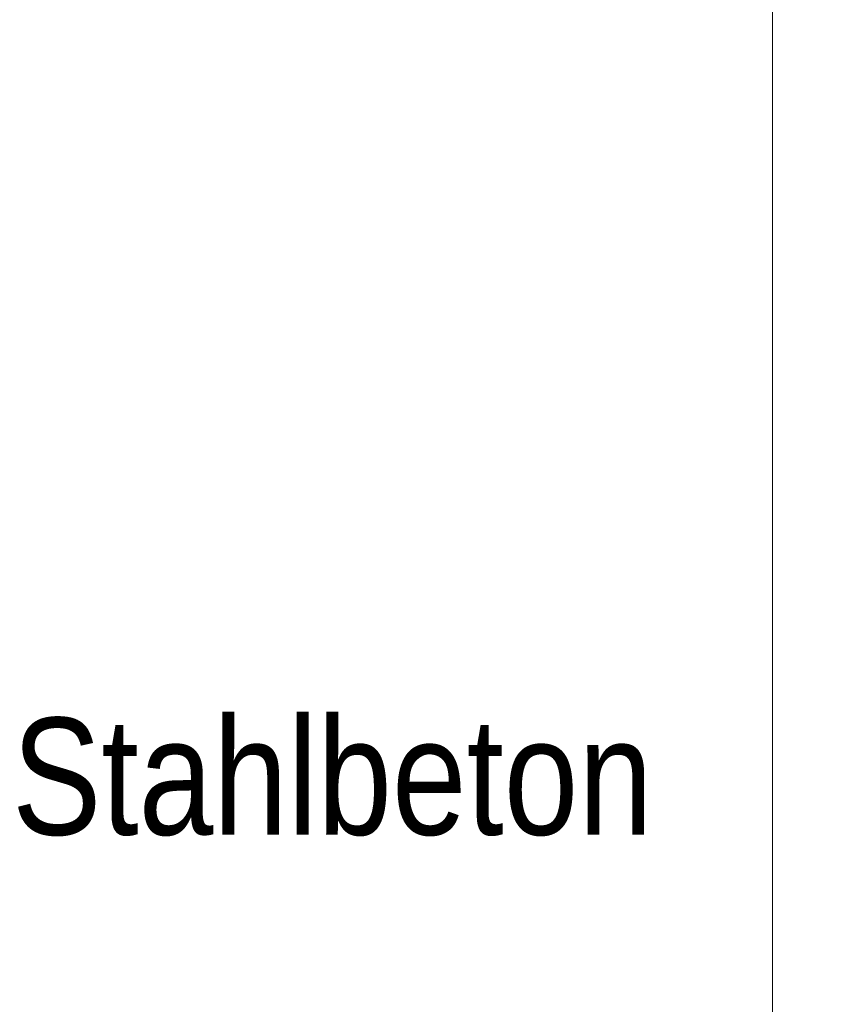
# Model space of a CAD drawing. Extents: x -620 to 300, y 62 to 1112.
# Tile 270 of 291: x 187 to 196, y 916 to 927. Entities that reach past the tile are written whole.
import ezdxf
from ezdxf.lldxf.tags import DXFTag

# ---------------------------------------------------------------- set-up
doc = ezdxf.new("R2010")
doc.units = 0
doc.layers.get('0').update_dxf_attribs({"lineweight": 13})
doc.layers.add('E_Detail_Beschriftung', color=7, linetype='Continuous', lineweight=13, true_color=0x009900)
doc.layers.add('E_Detail_Linie_Text_Bem', color=7, linetype='Continuous', lineweight=13)
doc.styles.get("Standard").update_dxf_attribs({"font": 'ARIALN.TTF'})
tags = doc.linetypes.add('fein_strichliert-A06GA2B28I', pattern=[4, 1, -2, 1]).pattern_tags.tags
tags[8:9] = [DXFTag(74, 4), DXFTag(75, 0), DXFTag(340, '0'), DXFTag(46, 0.0), DXFTag(50, 0.0), DXFTag(44, 0.0), DXFTag(45, 0.0)]
tags[6:7] = [DXFTag(74, 4), DXFTag(75, 0), DXFTag(340, '0'), DXFTag(46, 0.0), DXFTag(50, 0.0), DXFTag(44, 0.0), DXFTag(45, 0.0)]
tags[4:5] = [DXFTag(74, 4), DXFTag(75, 0), DXFTag(340, '0'), DXFTag(46, 0.0), DXFTag(50, 0.0), DXFTag(44, 0.0), DXFTag(45, 0.0)]

# ---------------------------------------------------------------- blocks, each defined once
blk = doc.blocks.new('Referenz-A06GA2B38I')
at = {"layer": 'E_Detail_Linie_Text_Bem', "linetype": 'fein_strichliert-A06GA2B28I', "ltscale": 0.65}
blk.add_line((195.747, 877.823), (195.747, 939.14), dxfattribs=at)
at = {"layer": 'E_Detail_Beschriftung', "linetype": 'Continuous', "ltscale": 0.13, "insert": (186.645, 918.994), "char_height": 1.4, "attachment_point": 1}
blk.add_mtext('{\\fArial Narrow;Stahlbeton}', dxfattribs=at)

msp = doc.modelspace()

# ---------------------------------------------------------------- block references
at = {"color": 8, "lineweight": 25, "ltscale": 0.25, "true_color": 0x808080}
msp.add_blockref('Referenz-A06GA2B38I', (0, 0), dxfattribs=at)

doc.saveas('drawing.dxf')
